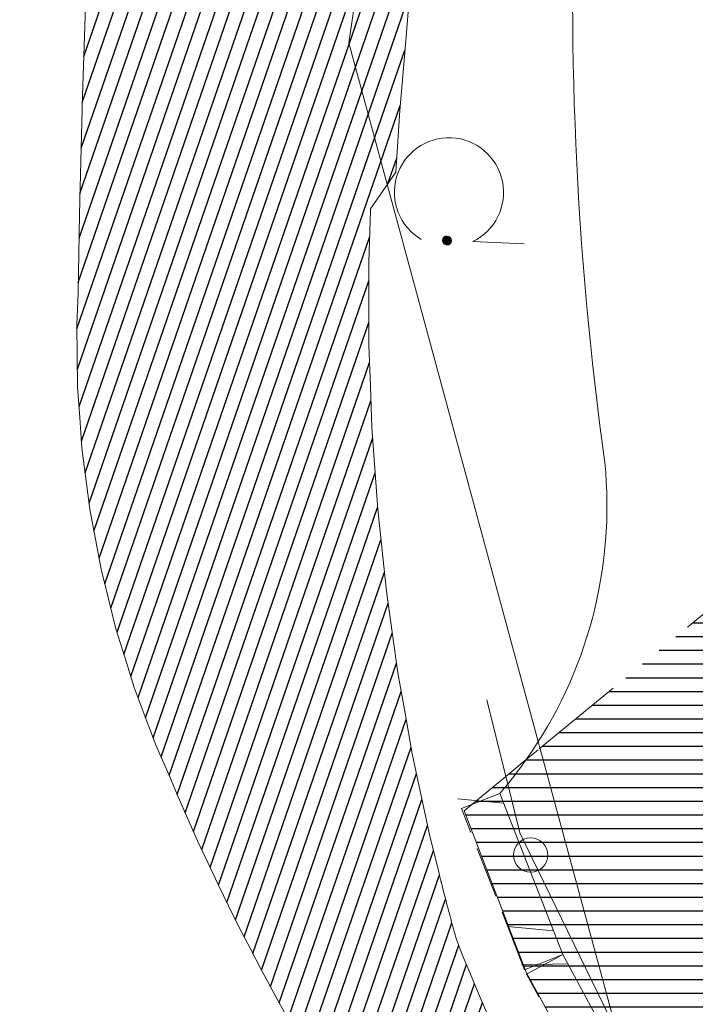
# Model space of a CAD drawing. Header units: metres. Extents: x 345144 to 348639, y 5629211 to 5635235.
# Tile 768 of 1056: x 346629 to 346639, y 5630749 to 5630763. Entities that reach past the tile are written whole.
import ezdxf

# ---------------------------------------------------------------- set-up
doc = ezdxf.new("R2010")
doc.units = ezdxf.units.M
doc.header["$MEASUREMENT"] = 0
doc.linetypes.add('8_8', pattern=[2.8, 1.4, -1.4])
for name, color, linetype in [('028 Geländeform', 7, 'Continuous'), ('081-083 Topographie', 7, 'Continuous'), ('AX Flurstück', 7, 'Continuous'), ('Definitionslinie', 7, 'Continuous')]:
    doc.layers.add(name, color=color, linetype=linetype)

# ---------------------------------------------------------------- blocks, each defined once
blk = doc.blocks.new('alk_7100_nrwx2')
at = {"true_color": 0x2e2e2e}
h = blk.add_hatch(color=250, dxfattribs=at)
edge = h.paths.add_edge_path(flags=0)
edge.add_arc((0.024073, -0.597267), 0.057254, 180, 360, ccw=False)
edge.add_arc((0.024073, -0.597267), 0.057255, 0, 180, ccw=False)
at = {"color": 250, "lineweight": 5, "true_color": 0x2e2e2e, "flags": 128}
blk.add_lwpolyline([(0.349382, -0.597267), (1, -0.597267)], dxfattribs=at)
at = {"color": 250, "lineweight": 5, "true_color": 0x2e2e2e}
for centre, radius, start, end in [((0.024073, 0.012362), 0.690995, -61.9148169, -118.0851831), ((0.024073, -0.597267), 0.057255, 0, 180), ((0.024073, -0.597267), 0.057254, 180, 0)]:
    blk.add_arc(centre, radius, start, end, dxfattribs=at)

msp = doc.modelspace()

# ---------------------------------------------------------------- hatches: boundary and pattern name
at = {"layer": '028 Geländeform', "true_color": 0xb27500}
h = msp.add_hatch(dxfattribs=at)
h.set_pattern_fill('_USER', color=44, scale=0.2, angle=250.9552152, style=0, pattern_type=0)
h.set_pattern_definition([(250.9552151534, (0, 0), (0.1890527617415, -0.065261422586), [])])
h.paths.add_polyline_path([(346639.46, 5630795.18), (346639.601125, 5630795.38025), (346639.74825, 5630795.574906), (346639.895375, 5630795.769563), (346640.0485, 5630795.958625), (346640.201625, 5630796.147688), (346640.36075, 5630796.331156), (346640.519875, 5630796.514625), (346640.685, 5630796.6925), (346640.850125, 5630796.870375), (346641.02125, 5630797.042656), (346641.192375, 5630797.214938), (346641.3695, 5630797.381625), (346641.546625, 5630797.548313), (346641.72975, 5630797.709406), (346641.912875, 5630797.8705), (346642.102, 5630798.026), (346642.102, 5630798.026), (346642.003625, 5630797.501625), (346641.894688, 5630796.980125), (346641.78575, 5630796.458625), (346641.66625, 5630795.94), (346641.54675, 5630795.421375), (346641.416687, 5630794.905625), (346641.286625, 5630794.389875), (346641.146, 5630793.877), (346641.005375, 5630793.364125), (346640.854187, 5630792.854125), (346640.703, 5630792.344125), (346640.54125, 5630791.837), (346640.3795, 5630791.329875), (346640.207188, 5630790.825625), (346640.034875, 5630790.321375), (346639.852, 5630789.82), (346639.852, 5630789.82), (346639.584875, 5630788.90925), (346639.331688, 5630787.995313), (346639.0785, 5630787.081375), (346638.83925, 5630786.16425), (346638.6, 5630785.247125), (346638.374688, 5630784.326813), (346638.149375, 5630783.4065), (346637.938, 5630782.483), (346637.726625, 5630781.5595), (346637.529188, 5630780.632813), (346637.33175, 5630779.706125), (346637.14825, 5630778.77625), (346636.96475, 5630777.846375), (346636.795188, 5630776.913313), (346636.625625, 5630775.98025), (346636.47, 5630775.044), (346636.47, 5630775.044), (346636.297125, 5630774.159375), (346636.138297, 5630773.272922), (346635.979469, 5630772.386469), (346635.834688, 5630771.498188), (346635.689906, 5630770.609906), (346635.559172, 5630769.719797), (346635.428438, 5630768.829688), (346635.31175, 5630767.93775), (346635.195062, 5630767.045813), (346635.092422, 5630766.152047), (346634.989781, 5630765.258281), (346634.901188, 5630764.362688), (346634.812594, 5630763.467094), (346634.738047, 5630762.569672), (346634.6635, 5630761.67225), (346634.603, 5630760.773), (346634.603, 5630760.773), (346634.236, 5630760.234), (346634.236, 5630760.234), (346634.235625, 5630760.223875), (346634.23525, 5630760.21375), (346634.234875, 5630760.203625), (346634.2345, 5630760.1935), (346634.234125, 5630760.183375), (346634.23375, 5630760.17325), (346634.233375, 5630760.163125), (346634.233, 5630760.153), (346634.232625, 5630760.142875), (346634.23225, 5630760.13275), (346634.231875, 5630760.122625), (346634.2315, 5630760.1125), (346634.231125, 5630760.102375), (346634.23075, 5630760.09225), (346634.230375, 5630760.082125), (346634.23, 5630760.072), (346634.23, 5630760.072), (346634.23, 5630760.0715), (346634.23, 5630760.071016), (346634.23, 5630760.070531), (346634.23, 5630760.070063), (346634.23, 5630760.069594), (346634.23, 5630760.069141), (346634.23, 5630760.068688), (346634.23, 5630760.06825), (346634.23, 5630760.067813), (346634.23, 5630760.067391), (346634.23, 5630760.066969), (346634.23, 5630760.066563), (346634.23, 5630760.066156), (346634.23, 5630760.065766), (346634.23, 5630760.065375), (346634.23, 5630760.065), (346634.23, 5630760.065), (346634.21025, 5630759.459), (346634.211219, 5630758.855453), (346634.212188, 5630758.251906), (346634.233875, 5630757.650813), (346634.255562, 5630757.049719), (346634.297969, 5630756.451078), (346634.340375, 5630755.852438), (346634.4035, 5630755.25625), (346634.466625, 5630754.660063), (346634.550469, 5630754.066328), (346634.634313, 5630753.472594), (346634.738875, 5630752.881313), (346634.843437, 5630752.290031), (346634.968719, 5630751.701203), (346635.094, 5630751.112375), (346635.24, 5630750.526), (346635.24, 5630750.526), (346635.241875, 5630750.518375), (346635.243766, 5630750.51075), (346635.245656, 5630750.503125), (346635.247563, 5630750.4955), (346635.249469, 5630750.487875), (346635.251391, 5630750.48025), (346635.253313, 5630750.472625), (346635.25525, 5630750.465), (346635.257188, 5630750.457375), (346635.259141, 5630750.44975), (346635.261094, 5630750.442125), (346635.263063, 5630750.4345), (346635.265031, 5630750.426875), (346635.267016, 5630750.41925), (346635.269, 5630750.411625), (346635.271, 5630750.404), (346635.271, 5630750.404), (346635.284, 5630750.35225), (346635.297156, 5630750.300594), (346635.310313, 5630750.248938), (346635.323625, 5630750.197375), (346635.336938, 5630750.145813), (346635.350406, 5630750.094344), (346635.363875, 5630750.042875), (346635.3775, 5630749.9915), (346635.391125, 5630749.940125), (346635.404906, 5630749.888844), (346635.418688, 5630749.837563), (346635.432625, 5630749.786375), (346635.446563, 5630749.735188), (346635.460656, 5630749.684094), (346635.47475, 5630749.633), (346635.489, 5630749.582), (346635.489, 5630749.582), (346635.58325, 5630749.341125), (346635.682078, 5630749.102469), (346635.780906, 5630748.863813), (346635.884313, 5630748.627375), (346635.987719, 5630748.390938), (346636.095703, 5630748.156719), (346636.203688, 5630747.9225), (346636.31625, 5630747.6905), (346636.428813, 5630747.4585), (346636.545953, 5630747.228719), (346636.663094, 5630746.998938), (346636.784813, 5630746.771375), (346636.906531, 5630746.543813), (346637.032828, 5630746.318469), (346637.159125, 5630746.093125), (346637.29, 5630745.87), (346637.29, 5630745.87), (346633.88, 5630747.013), (346633.88, 5630747.013), (346633.69225, 5630747.310375), (346633.511, 5630747.611141), (346633.32975, 5630747.911906), (346633.155, 5630748.216063), (346632.98025, 5630748.520219), (346632.812, 5630748.827766), (346632.64375, 5630749.135312), (346632.482, 5630749.44625), (346632.32025, 5630749.757188), (346632.165, 5630750.071516), (346632.00975, 5630750.385844), (346631.861, 5630750.703563), (346631.71225, 5630751.021281), (346631.57, 5630751.342391), (346631.42775, 5630751.6635), (346631.292, 5630751.988), (346631.292, 5630751.988), (346631.10725, 5630752.407375), (346630.948, 5630752.831563), (346630.78875, 5630753.25575), (346630.655, 5630753.68475), (346630.52125, 5630754.11375), (346630.413, 5630754.547562), (346630.30475, 5630754.981375), (346630.222, 5630755.42), (346630.13925, 5630755.858625), (346630.082, 5630756.302063), (346630.02475, 5630756.7455), (346629.993, 5630757.19375), (346629.96125, 5630757.642), (346629.955, 5630758.095063), (346629.94875, 5630758.548125), (346629.968, 5630759.006), (346629.968, 5630759.006), (346629.977125, 5630759.582625), (346629.989359, 5630760.159125), (346630.001594, 5630760.735625), (346630.016938, 5630761.312), (346630.032281, 5630761.888375), (346630.050734, 5630762.464625), (346630.069188, 5630763.040875), (346630.09075, 5630763.617), (346630.112313, 5630764.193125), (346630.136984, 5630764.769125), (346630.161656, 5630765.345125), (346630.189438, 5630765.921), (346630.217219, 5630766.496875), (346630.248109, 5630767.072625), (346630.279, 5630767.648375), (346630.313, 5630768.224), (346630.313, 5630768.224), (346630.354375, 5630768.709), (346630.405656, 5630769.192344), (346630.456938, 5630769.675688), (346630.518125, 5630770.157375), (346630.579312, 5630770.639063), (346630.650406, 5630771.119094), (346630.7215, 5630771.599125), (346630.8025, 5630772.0775), (346630.8835, 5630772.555875), (346630.974406, 5630773.032594), (346631.065313, 5630773.509313), (346631.166125, 5630773.984375), (346631.266938, 5630774.459438), (346631.377656, 5630774.932844), (346631.488375, 5630775.40625), (346631.609, 5630775.878), (346631.609, 5630775.878), (346631.807125, 5630776.801625), (346632.031078, 5630777.716516), (346632.255031, 5630778.631406), (346632.504813, 5630779.537563), (346632.754594, 5630780.443719), (346633.030203, 5630781.341141), (346633.305813, 5630782.238563), (346633.60725, 5630783.12725), (346633.908688, 5630784.015938), (346634.235953, 5630784.895891), (346634.563219, 5630785.775844), (346634.916313, 5630786.647063), (346635.269406, 5630787.518281), (346635.648328, 5630788.380766), (346636.02725, 5630789.24325), (346636.432, 5630790.097), (346636.432, 5630790.097), (346636.605875, 5630790.423875), (346636.783594, 5630790.748453), (346636.961313, 5630791.073031), (346637.142875, 5630791.395313), (346637.324438, 5630791.717594), (346637.509844, 5630792.037578), (346637.69525, 5630792.357563), (346637.8845, 5630792.67525), (346638.07375, 5630792.992938), (346638.266844, 5630793.308328), (346638.459938, 5630793.623719), (346638.656875, 5630793.936813), (346638.853813, 5630794.249906), (346639.054594, 5630794.560703), (346639.255375, 5630794.8715)], flags=0)
at = {"layer": '081-083 Topographie'}
h = msp.add_hatch(dxfattribs=at)
h.set_pattern_fill('_USER', scale=0.2, style=0, pattern_type=0)
h.set_pattern_definition([(0, (0, 0), (0, 0.2), [])])
h.paths.add_polyline_path([(346639.588, 5630743.477), (346639.587, 5630743.479), (346639.587, 5630743.479), (346639.58, 5630743.492), (346639.58, 5630743.492), (346639.564, 5630743.52), (346639.564, 5630743.52), (346637.854, 5630746.641), (346637.854, 5630746.641), (346636.504, 5630749.105), (346636.504, 5630749.105), (346635.601, 5630751.459), (346635.601, 5630751.459), (346636.209, 5630751.96), (346636.209, 5630751.96), (346636.507, 5630752.205), (346636.507, 5630752.205), (346636.696, 5630752.361), (346636.696, 5630752.361), (346640.795, 5630755.729), (346640.795, 5630755.729), (346641.37, 5630756.201), (346641.37, 5630756.201), (346641.404, 5630755.243), (346641.404, 5630755.243), (346643.273, 5630751.539), (346643.273, 5630751.539), (346644.448, 5630749.211), (346644.448, 5630749.211), (346644.111, 5630748.812), (346644.111, 5630748.812), (346640.297, 5630744.313), (346640.297, 5630744.313), (346640.002, 5630743.965), (346640.002, 5630743.965)], flags=0)

# ---------------------------------------------------------------- linework, layer by layer
at = {"layer": 'AX Flurstück', "color": 8, "linetype": 'Continuous', "lineweight": 13, "true_color": 0x808080, "flags": 128}
for points in [[(346636.017, 5630776.827), (346633.919, 5630762.656), (346638.331, 5630746.388), (346628.992, 5630736.834), (346623.728, 5630734.492), (346622.666, 5630730.881), (346617.997, 5630730.049), (346616.211, 5630725.983), (346610.488, 5630720.926), (346606.516, 5630724.092), (346597.13, 5630725.594), (346567.126, 5630743.401), (346524.637, 5630769.45), (346509.69, 5630780.952)], [(346660.436, 5630726.058), (346680.066, 5630711.661), (346685.898, 5630708.837), (346694.249, 5630700.49), (346697.277, 5630691.714), (346697.773, 5630683.488), (346697.992, 5630668.144), (346692.507, 5630668.842), (346692.728, 5630684.2), (346691.532, 5630690.402), (346688.49, 5630698.328), (346682.41, 5630704.797), (346679.337, 5630706.709), (346660.269, 5630718.766), (346639.25, 5630743.002), (346638.331, 5630746.388), (346633.919, 5630762.656), (346636.017, 5630776.827)]]:
    msp.add_lwpolyline(points, dxfattribs=at)
at = {"layer": 'Definitionslinie', "color": 44, "linetype": 'Continuous', "lineweight": 5, "true_color": 0xb27500, "flags": 128}
for points in [[(346634.603, 5630760.773), (346634.6635, 5630761.67225), (346634.738047, 5630762.569672), (346634.812594, 5630763.467094), (346634.901188, 5630764.362688), (346634.989781, 5630765.258281), (346635.092422, 5630766.152047), (346635.195062, 5630767.045813), (346635.31175, 5630767.93775), (346635.428438, 5630768.829688), (346635.559172, 5630769.719797), (346635.689906, 5630770.609906), (346635.834688, 5630771.498188), (346635.979469, 5630772.386469), (346636.138297, 5630773.272922), (346636.297125, 5630774.159375), (346636.47, 5630775.044)], [(346630.313, 5630768.224), (346630.279, 5630767.648375), (346630.248109, 5630767.072625), (346630.217219, 5630766.496875), (346630.189438, 5630765.921), (346630.161656, 5630765.345125), (346630.136984, 5630764.769125), (346630.112313, 5630764.193125), (346630.09075, 5630763.617), (346630.069188, 5630763.040875), (346630.050734, 5630762.464625), (346630.032281, 5630761.888375), (346630.016938, 5630761.312), (346630.001594, 5630760.735625), (346629.989359, 5630760.159125), (346629.977125, 5630759.582625), (346629.968, 5630759.006)], [(346634.236, 5630760.234), (346634.603, 5630760.773)], [(346634.236, 5630760.234), (346634.235625, 5630760.223875), (346634.23525, 5630760.21375), (346634.234875, 5630760.203625), (346634.2345, 5630760.1935), (346634.234125, 5630760.183375), (346634.23375, 5630760.17325), (346634.233375, 5630760.163125), (346634.233, 5630760.153), (346634.232625, 5630760.142875), (346634.23225, 5630760.13275), (346634.231875, 5630760.122625), (346634.2315, 5630760.1125), (346634.231125, 5630760.102375), (346634.23075, 5630760.09225), (346634.230375, 5630760.082125), (346634.23, 5630760.072), (346634.23, 5630760.072), (346634.23, 5630760.0715), (346634.23, 5630760.071016), (346634.23, 5630760.070531), (346634.23, 5630760.070063), (346634.23, 5630760.069594), (346634.23, 5630760.069141), (346634.23, 5630760.068688), (346634.23, 5630760.06825), (346634.23, 5630760.067813), (346634.23, 5630760.067391), (346634.23, 5630760.066969), (346634.23, 5630760.066563), (346634.23, 5630760.066156), (346634.23, 5630760.065766), (346634.23, 5630760.065375), (346634.23, 5630760.065), (346634.23, 5630760.065), (346634.21025, 5630759.459), (346634.211219, 5630758.855453), (346634.212188, 5630758.251906), (346634.233875, 5630757.650813), (346634.255562, 5630757.049719), (346634.297969, 5630756.451078), (346634.340375, 5630755.852438), (346634.4035, 5630755.25625), (346634.466625, 5630754.660063), (346634.550469, 5630754.066328), (346634.634313, 5630753.472594), (346634.738875, 5630752.881313), (346634.843437, 5630752.290031), (346634.968719, 5630751.701203), (346635.094, 5630751.112375), (346635.24, 5630750.526), (346635.24, 5630750.526), (346635.241875, 5630750.518375), (346635.243766, 5630750.51075), (346635.245656, 5630750.503125), (346635.247563, 5630750.4955), (346635.249469, 5630750.487875), (346635.251391, 5630750.48025), (346635.253313, 5630750.472625), (346635.25525, 5630750.465), (346635.257188, 5630750.457375), (346635.259141, 5630750.44975), (346635.261094, 5630750.442125), (346635.263063, 5630750.4345), (346635.265031, 5630750.426875), (346635.267016, 5630750.41925), (346635.269, 5630750.411625), (346635.271, 5630750.404), (346635.271, 5630750.404), (346635.284, 5630750.35225), (346635.297156, 5630750.300594), (346635.310313, 5630750.248938), (346635.323625, 5630750.197375), (346635.336938, 5630750.145813), (346635.350406, 5630750.094344), (346635.363875, 5630750.042875), (346635.3775, 5630749.9915), (346635.391125, 5630749.940125), (346635.404906, 5630749.888844), (346635.418688, 5630749.837563), (346635.432625, 5630749.786375), (346635.446563, 5630749.735188), (346635.460656, 5630749.684094), (346635.47475, 5630749.633), (346635.489, 5630749.582)], [(346629.968, 5630759.006), (346629.94875, 5630758.548125), (346629.955, 5630758.095063), (346629.96125, 5630757.642), (346629.993, 5630757.19375), (346630.02475, 5630756.7455), (346630.082, 5630756.302063), (346630.13925, 5630755.858625), (346630.222, 5630755.42), (346630.30475, 5630754.981375), (346630.413, 5630754.547562), (346630.52125, 5630754.11375), (346630.655, 5630753.68475), (346630.78875, 5630753.25575), (346630.948, 5630752.831563), (346631.10725, 5630752.407375), (346631.292, 5630751.988)], [(346631.292, 5630751.988), (346631.42775, 5630751.6635), (346631.57, 5630751.342391), (346631.71225, 5630751.021281), (346631.861, 5630750.703563), (346632.00975, 5630750.385844), (346632.165, 5630750.071516), (346632.32025, 5630749.757188), (346632.482, 5630749.44625), (346632.64375, 5630749.135312), (346632.812, 5630748.827766), (346632.98025, 5630748.520219), (346633.155, 5630748.216063), (346633.32975, 5630747.911906), (346633.511, 5630747.611141), (346633.69225, 5630747.310375), (346633.88, 5630747.013)], [(346635.561, 5630751.493), (346636.12, 5630751.712)], [(346635.561, 5630751.493), (346636.12, 5630751.712)], [(346636.12, 5630751.712), (346637.041, 5630749.362)], [(346635.506, 5630751.635), (346636.176, 5630751.569)], [(346635.506, 5630751.635), (346636.176, 5630751.569)], [(346635.561, 5630751.493), (346635.698, 5630751.144)], [(346635.561, 5630751.493), (346635.698, 5630751.144)], [(346635.789, 5630750.911), (346636.063, 5630750.213)], [(346635.789, 5630750.911), (346636.063, 5630750.213)], [(346636.154, 5630749.98), (346636.291, 5630749.631)], [(346636.154, 5630749.98), (346636.291, 5630749.631)], [(346636.236, 5630749.774), (346636.906, 5630749.708)], [(346636.236, 5630749.774), (346636.906, 5630749.708)], [(346635.489, 5630749.582), (346635.58325, 5630749.341125), (346635.682078, 5630749.102469), (346635.780906, 5630748.863813), (346635.884313, 5630748.627375), (346635.987719, 5630748.390938), (346636.095703, 5630748.156719), (346636.203688, 5630747.9225), (346636.31625, 5630747.6905), (346636.428813, 5630747.4585), (346636.545953, 5630747.228719), (346636.663094, 5630746.998938), (346636.784813, 5630746.771375), (346636.906531, 5630746.543813), (346637.032828, 5630746.318469), (346637.159125, 5630746.093125), (346637.29, 5630745.87)], [(346636.291, 5630749.631), (346636.482, 5630749.143)], [(346636.291, 5630749.631), (346636.482, 5630749.143)], [(346636.482, 5630749.143), (346637.041, 5630749.362)], [(346636.482, 5630749.143), (346637.041, 5630749.362)], [(346636.513, 5630749.078), (346637.041, 5630749.362)], [(346636.513, 5630749.078), (346637.041, 5630749.362)], [(346637.041, 5630749.362), (346638.168, 5630747.269)], [(346636.44, 5630749.212), (346637.114, 5630749.228)], [(346636.44, 5630749.212), (346637.114, 5630749.228)], [(346636.513, 5630749.078), (346636.691, 5630748.748)], [(346636.513, 5630749.078), (346636.691, 5630748.748)]]:
    msp.add_lwpolyline(points, dxfattribs=at)
at = {"layer": 'Definitionslinie', "color": 7, "linetype": '8_8', "lineweight": 5, "flags": 128}
for points in [[(346636.696, 5630752.361), (346640.795, 5630755.729), (346640.795, 5630755.729), (346641.37, 5630756.201)], [(346635.601, 5630751.459), (346636.209, 5630751.96), (346636.209, 5630751.96), (346636.507, 5630752.205), (346636.507, 5630752.205), (346636.696, 5630752.361)]]:
    msp.add_lwpolyline(points, dxfattribs=at)
at = {"layer": 'Definitionslinie', "color": 7, "linetype": 'Continuous', "lineweight": 5, "flags": 128}
msp.add_lwpolyline([(346639.959, 5630744.281), (346639.305, 5630745.499), (346639.305, 5630745.499), (346638.276, 5630747.415), (346638.276, 5630747.415), (346637.725, 5630748.442), (346636.412, 5630751.14), (346636.236, 5630751.85), (346636.236, 5630751.85), (346636.209, 5630751.96), (346636.209, 5630751.96), (346635.933, 5630753.077)], dxfattribs=at)
at = {"layer": 'Definitionslinie', "color": 7, "linetype": 'Continuous', "lineweight": 13, "flags": 128}
for points in [[(346635.601, 5630751.459), (346636.504, 5630749.105)], [(346636.504, 5630749.105), (346637.854, 5630746.641), (346637.854, 5630746.641), (346639.564, 5630743.52), (346639.564, 5630743.52), (346639.58, 5630743.492), (346639.58, 5630743.492), (346639.587, 5630743.479), (346639.587, 5630743.479), (346639.588, 5630743.477)]]:
    msp.add_lwpolyline(points, dxfattribs=at)
at = {"layer": 'Definitionslinie', "color": 7, "lineweight": 5}
msp.add_circle((346636.571, 5630750.813), 0.25045, dxfattribs=at)
at = {"layer": 'Definitionslinie', "color": 219, "linetype": 'Continuous', "lineweight": 5, "true_color": 0x5c3d57}
for centre, radius, start, end in [((346686.554, 5630763.325), 49.369877, 177.0637025, -172.0972118), ((346631.28, 5630755.906), 6.404602, -35.3005673, 5.654509), ((346631.28, 5630755.906), 6.404145, -39.2969607, -35.3005673), ((346631.28, 5630755.906), 6.404314, -40.9098761, -39.2969607)]:
    msp.add_arc(centre, radius, start, end, dxfattribs=at)

# ---------------------------------------------------------------- block references
at = {"layer": '081-083 Topographie', "xscale": 1.15275, "yscale": 1.15275, "rotation": -2.325521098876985}
msp.add_blockref('alk_7100_nrwx2', (346635.351, 5630760.463), dxfattribs=at)

doc.saveas('drawing.dxf')
